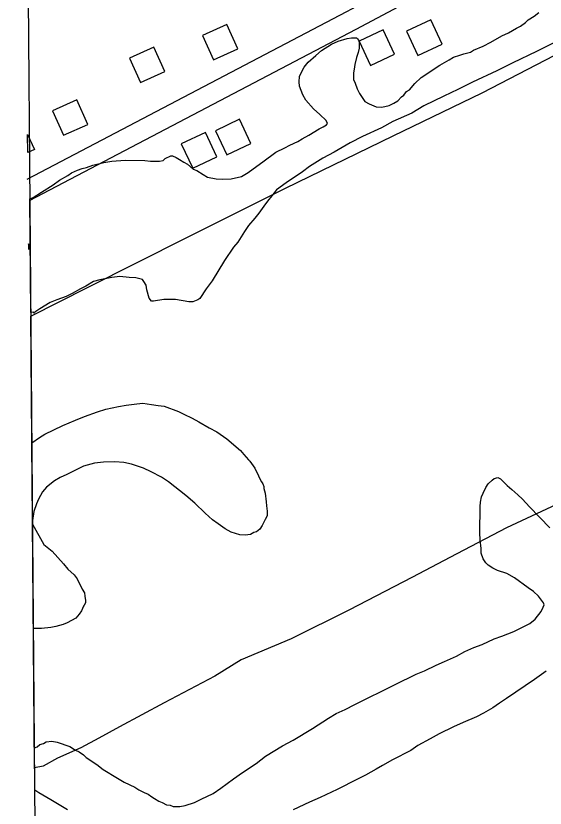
# Model space of a CAD drawing. Extents: x 3567028 to 3605064, y 510945 to 536587.
# Drawn here: x 3571081 to 3571875, y 530970 to 532157 of the extents above; entities that cross this region are included whole.
import ezdxf

# ---------------------------------------------------------------- set-up
doc = ezdxf.new("R2010")
doc.units = 0
for name, color, linetype in [('V-BLDG-OTLN', 7, 'Continuous'), ('V-GRID-FRAM', 7, 'Continuous'), ('V-ROAD-CNTR', 7, 'Continuous'), ('V-SITE-OTLN', 7, 'Continuous'), ('V-SITE-VEGE', 7, 'Continuous')]:
    doc.layers.add(name, color=color, linetype=linetype)

msp = doc.modelspace()

# ---------------------------------------------------------------- linework, layer by layer
at = {"layer": 'V-BLDG-OTLN'}
for p, q in [((3571099.3, 531951.9), (3571099, 531979.3)), ((3571100.4, 531815.3), (3571100.4, 531807.4))]:
    msp.add_line(p, q, dxfattribs=at)
for points in [[(3571703.3, 532150.6), (3571667.1, 532133.6), (3571684.1, 532097.4), (3571720.3, 532114.4)], [(3571377.9, 532091), (3571414.3, 532107.5), (3571397.8, 532143.9), (3571361.4, 532127.5)], [(3571632.2, 532135.7), (3571596, 532118.7), (3571613, 532082.5), (3571649.2, 532099.5)], [(3571268.5, 532056.9), (3571304.9, 532073.4), (3571288.5, 532109.8), (3571252, 532093.4)], [(3571152.9, 531977.9), (3571189.3, 531994.3), (3571172.9, 532030.8), (3571136.4, 532014.3)], [(3571416.8, 532001.9), (3571380.6, 531984.8), (3571397.6, 531948.6), (3571433.8, 531965.7)], [(3571365.7, 531981.9), (3571329.5, 531964.9), (3571346.5, 531928.7), (3571382.7, 531945.7)]]:
    msp.add_lwpolyline(points, close=True, dxfattribs=at)
for points in [[(3571099, 531979.3), (3571109.4, 531956.5), (3571099.3, 531951.9)], [(3571100.4, 531807.4), (3571103.4, 531808.8), (3571100.4, 531815.3)]]:
    msp.add_lwpolyline(points, dxfattribs=at)
at = {"layer": 'V-GRID-FRAM'}
msp.add_lwpolyline([(3571081.5, 534531.3), (3602744.1, 534798.4), (3602905.4, 516616.2), (3571226.9, 516349), (3571081.5, 534531.3)], dxfattribs=at)
at = {"layer": 'V-ROAD-CNTR'}
for points in [[(3574041, 533360.8), (3573990.9, 533328.2), (3573925.1, 533298.6), (3573736.7, 533213.3), (3573498.2, 533092), (3573442.4, 533064.9), (3573369.4, 533035.2), (3573157, 532944.2), (3572863.7, 532820.2), (3572762.6, 532774.8), (3572707.5, 532750.9), (3572530, 532663.2), (3572246.4, 532510), (3571949.4, 532354.5), (3571809.6, 532286.9), (3571576.9, 532162.7), (3571098.1, 531911.8)], [(3574047.2, 533329), (3574005.3, 533301.8), (3573937.4, 533271.2), (3573749.7, 533186.2), (3573511.5, 533065.1), (3573454.6, 533037.5), (3573381, 533007.5), (3573168.8, 532916.6), (3572875.7, 532792.7), (3572774.7, 532747.3), (3572720.1, 532723.6), (3572543.8, 532636.5), (3572260.5, 532483.5), (3571962.9, 532327.7), (3571823.2, 532260.2), (3571590.9, 532136.2), (3571101.3, 531879.6)]]:
    msp.add_lwpolyline(points, dxfattribs=at)
at = {"layer": 'V-SITE-OTLN'}
for p, q in [((3571780.3, 532041.3), (3571929.5, 532119)), ((3571646.8, 531976.9), (3571780.3, 532041.3)), ((3571485.8, 531898.7), (3571646.8, 531976.9)), ((3571337.9, 531825), (3571485.8, 531898.7)), ((3571188.8, 531750.1), (3571337.9, 531825)), ((3571104, 531707.1), (3571188.8, 531750.1)), ((3571109.5, 531030.9), (3571104, 531707.1)), ((3571899.2, 531428.7), (3571816.7, 531390)), ((3571816.7, 531390), (3571742.5, 531351.2)), ((3571742.5, 531351.2), (3571675.1, 531315.8)), ((3571675.1, 531315.8), (3571581.8, 531267.4)), ((3571581.8, 531267.4), (3571494.1, 531224)), ((3571494.1, 531224), (3571419.3, 531192.7)), ((3571419.3, 531192.7), (3571379.8, 531168)), ((3571379.8, 531168), (3571304, 531128)), ((3571304, 531128), (3571237, 531092.3)), ((3571237, 531092.3), (3571205.9, 531075.3)), ((3571205.9, 531075.3), (3571178.7, 531060.7)), ((3571178.7, 531060.7), (3571144.1, 531045.4)), ((3571144.1, 531045.4), (3571122.6, 531033.5)), ((3571122.6, 531033.5), (3571109.5, 531030.9))]:
    msp.add_line(p, q, dxfattribs=at)
at = {"layer": 'V-SITE-VEGE'}
for p, q in [((3571845.3, 532146.8), (3571849.5, 532150.8)), ((3571849.5, 532150.8), (3571858.3, 532156.5)), ((3571858.3, 532156.5), (3571865.4, 532161.6)), ((3571820, 532131.4), (3571831.8, 532138.2)), ((3571831.8, 532138.2), (3571837.7, 532141.1)), ((3571837.7, 532141.1), (3571845.3, 532146.8)), ((3571793.6, 532117.2), (3571810.1, 532126.9)), ((3571810.1, 532126.9), (3571820, 532131.4)), ((3571908.6, 532126.6), (3571861.6, 532103.4)), ((3571554.5, 532114.4), (3571564.5, 532118.9)), ((3571564.5, 532118.9), (3571578, 532122.8)), ((3571578, 532122.8), (3571584.4, 532123.8)), ((3571584.4, 532123.8), (3571592, 532123.7)), ((3571592, 532123.7), (3571593.7, 532122.5)), ((3571593.7, 532122.5), (3571594.8, 532120.2)), ((3571594.8, 532120.2), (3571595.9, 532116.1)), ((3571595.9, 532116.1), (3571595.8, 532108.5)), ((3571781.8, 532111.6), (3571793.6, 532117.2)), ((3571530.9, 532097.2), (3571539.8, 532104.7)), ((3571539.8, 532104.7), (3571554.5, 532114.4)), ((3571595.8, 532108.5), (3571594.6, 532102.1)), ((3571763.1, 532102.5), (3571767.2, 532105.4)), ((3571767.2, 532105.4), (3571781.8, 532111.6)), ((3571861.6, 532103.4), (3571826.4, 532086.4)), ((3571519.7, 532087.5), (3571530.9, 532097.2)), ((3571592.1, 532094.6), (3571589.6, 532084.1)), ((3571594.6, 532102.1), (3571592.1, 532094.6)), ((3571716.7, 532082.8), (3571730.8, 532090.8)), ((3571730.8, 532090.8), (3571737.3, 532094.7)), ((3571737.3, 532094.7), (3571746.7, 532098.1)), ((3571746.7, 532098.1), (3571753.1, 532099.8)), ((3571753.1, 532099.8), (3571763.1, 532102.5)), ((3571509.6, 532072.5), (3571513.8, 532080)), ((3571513.8, 532080), (3571519.7, 532087.5)), ((3571589.6, 532084.1), (3571588.4, 532077.1)), ((3571689, 532064.6), (3571716.7, 532082.8)), ((3571826.4, 532086.4), (3571802.3, 532074.5)), ((3571506.6, 532066.1), (3571509.6, 532072.5)), ((3571587.7, 532071.3), (3571587.5, 532061.4)), ((3571588.4, 532077.1), (3571587.7, 532071.3)), ((3571802.3, 532074.5), (3571765.9, 532057.6)), ((3571505.9, 532058), (3571506.6, 532066.1)), ((3571506.4, 532051.5), (3571505.9, 532058)), ((3571587.5, 532061.4), (3571589.8, 532056.1)), ((3571589.8, 532056.1), (3571593.2, 532047.3)), ((3571671.3, 532046.2), (3571679.6, 532055.4)), ((3571679.6, 532055.4), (3571689, 532064.6)), ((3571765.9, 532057.6), (3571744.1, 532046.3)), ((3571511.4, 532038.6), (3571506.4, 532051.5)), ((3571593.2, 532047.3), (3571596.6, 532040.3)), ((3571663, 532038.1), (3571667.1, 532043.3)), ((3571667.1, 532043.3), (3571671.3, 532046.2)), ((3571744.1, 532046.3), (3571723, 532036.7)), ((3571516, 532030.4), (3571511.4, 532038.6)), ((3571596.6, 532040.3), (3571604.5, 532028.5)), ((3571654.1, 532029.5), (3571659.4, 532035.3)), ((3571659.4, 532035.3), (3571663, 532038.1)), ((3571723, 532036.7), (3571693.1, 532021.9)), ((3571527.4, 532017.4), (3571516, 532030.4)), ((3571604.5, 532028.5), (3571610.9, 532024.9)), ((3571610.9, 532024.9), (3571621.3, 532020.7)), ((3571621.3, 532020.7), (3571630.1, 532020)), ((3571630.1, 532020), (3571641.2, 532022.7)), ((3571641.2, 532022.7), (3571648.2, 532026.1)), ((3571648.2, 532026.1), (3571654.1, 532029.5)), ((3571693.1, 532021.9), (3571674.8, 532011.1)), ((3571537.2, 532009.1), (3571527.4, 532017.4)), ((3571546.4, 532000.2), (3571537.2, 532009.1)), ((3571674.8, 532011.1), (3571646.7, 531998.7)), ((3571548.7, 531995.5), (3571546.4, 532000.2)), ((3571646.7, 531998.7), (3571629.6, 531989.1)), ((3571520.4, 531977.9), (3571536.3, 531987.5)), ((3571536.3, 531987.5), (3571542.2, 531990.4)), ((3571542.2, 531990.4), (3571546.9, 531993.8)), ((3571546.9, 531993.8), (3571548.7, 531995.5)), ((3571629.6, 531989.1), (3571600.9, 531976.1)), ((3571504, 531968.8), (3571510.4, 531972.8)), ((3571510.4, 531972.8), (3571520.4, 531977.9)), ((3571600.9, 531976.1), (3571582.6, 531966.5)), ((3571484.6, 531959.2), (3571492.2, 531963.1)), ((3571492.2, 531963.1), (3571504, 531968.8)), ((3571582.6, 531966.5), (3571558.5, 531952.8)), ((3571451.6, 531938.1), (3571471.1, 531952.4)), ((3571471.1, 531952.4), (3571484.6, 531959.2)), ((3571558.5, 531952.8), (3571541.5, 531943.7)), ((3571196.8, 531933.1), (3571213.2, 531937)), ((3571213.2, 531937), (3571225.4, 531939.1)), ((3571225.4, 531939.1), (3571245.3, 531940.6)), ((3571245.3, 531940.6), (3571275, 531940.1)), ((3571275, 531940.1), (3571283.2, 531939.4)), ((3571283.2, 531939.4), (3571296.6, 531939.2)), ((3571296.6, 531939.2), (3571302.4, 531940.3)), ((3571302.4, 531940.3), (3571305.4, 531943.2)), ((3571305.4, 531943.2), (3571313.6, 531947.1)), ((3571313.6, 531947.1), (3571316.5, 531947.1)), ((3571316.5, 531947.1), (3571321.7, 531944.7)), ((3571321.7, 531944.7), (3571326.9, 531941.7)), ((3571326.9, 531941.7), (3571333.3, 531937.5)), ((3571333.3, 531937.5), (3571338.5, 531934.5)), ((3571442.8, 531931.8), (3571451.6, 531938.1)), ((3571541.5, 531943.7), (3571521.5, 531931.2)), ((3571165.1, 531921.9), (3571173.9, 531925.9)), ((3571173.9, 531925.9), (3571181, 531928.1)), ((3571181, 531928.1), (3571187.4, 531929.8)), ((3571187.4, 531929.8), (3571196.8, 531933.1)), ((3571338.5, 531934.5), (3571347.1, 531927.4)), ((3571347.1, 531927.4), (3571352.9, 531925)), ((3571352.9, 531925), (3571362.1, 531919)), ((3571429.8, 531922.1), (3571442.8, 531931.8)), ((3571521.5, 531931.2), (3571510.9, 531923.2)), ((3571146.9, 531910.5), (3571159.2, 531917.9)), ((3571159.2, 531917.9), (3571165.1, 531921.9)), ((3571362.1, 531919), (3571368.5, 531915.4)), ((3571368.5, 531915.4), (3571381.9, 531912.9)), ((3571381.9, 531912.9), (3571391.8, 531912.2)), ((3571404, 531912.6), (3571419.8, 531916.4)), ((3571419.8, 531916.4), (3571429.8, 531922.1)), ((3571510.9, 531923.2), (3571486.7, 531906.7)), ((3571119.8, 531892.9), (3571137.5, 531903.7)), ((3571137.5, 531903.7), (3571146.9, 531910.5)), ((3571391.8, 531912.2), (3571404, 531912.6)), ((3571486.7, 531906.7), (3571472, 531896.4)), ((3571107.5, 531884.9), (3571119.8, 531892.9)), ((3571472, 531896.4), (3571464.9, 531887.2)), ((3571102.6, 531882.9), (3571107.5, 531884.9)), ((3571104, 531712.4), (3571102.6, 531882.9)), ((3571458.9, 531879.1), (3571453, 531871.6)), ((3571464.9, 531887.2), (3571458.9, 531879.1)), ((3571453, 531871.6), (3571445.8, 531861.2)), ((3571439.9, 531853.7), (3571430.4, 531842.8)), ((3571445.8, 531861.2), (3571439.9, 531853.7)), ((3571430.4, 531842.8), (3571424.4, 531834.1)), ((3571424.4, 531834.1), (3571414.3, 531818)), ((3571414.3, 531818), (3571407.8, 531810.5)), ((3571407.8, 531810.5), (3571394, 531790.3)), ((3571394, 531790.3), (3571375.5, 531760.2)), ((3571197.7, 531758.8), (3571186.5, 531752)), ((3571207.6, 531761.6), (3571197.7, 531758.8)), ((3571225.2, 531764.8), (3571207.6, 531761.6)), ((3571237.4, 531766.4), (3571225.2, 531764.8)), ((3571251.4, 531765), (3571237.4, 531766.4)), ((3571261.3, 531764.3), (3571251.4, 531765)), ((3571271.2, 531761.8), (3571261.3, 531764.3)), ((3571273.5, 531758.8), (3571271.2, 531761.8)), ((3571276.9, 531753.5), (3571273.5, 531758.8)), ((3571375.5, 531760.2), (3571366.6, 531748.1)), ((3571178.3, 531748), (3571166, 531741.2)), ((3571186.5, 531752), (3571178.3, 531748)), ((3571278, 531746.5), (3571276.9, 531753.5)), ((3571366.6, 531748.1), (3571357.1, 531733.7)), ((3571157.1, 531736.7), (3571143.1, 531731.6)), ((3571166, 531741.2), (3571157.1, 531736.7)), ((3571281.3, 531734.2), (3571278, 531746.5)), ((3571133.1, 531727.7), (3571117.2, 531718)), ((3571143.1, 531731.6), (3571133.1, 531727.7)), ((3571284.7, 531729.5), (3571281.3, 531734.2)), ((3571287.6, 531729.5), (3571284.7, 531729.5)), ((3571303.4, 531732.2), (3571287.6, 531729.5)), ((3571320.9, 531731.9), (3571303.4, 531732.2)), ((3571340.7, 531728.7), (3571320.9, 531731.9)), ((3571346.5, 531728.6), (3571340.7, 531728.7)), ((3571354.1, 531731.4), (3571346.5, 531728.6)), ((3571357.1, 531733.7), (3571354.1, 531731.4)), ((3571107.8, 531712.9), (3571104, 531712.4)), ((3571109, 531711.1), (3571107.8, 531712.9)), ((3571110.1, 531712.9), (3571109, 531711.1)), ((3571117.2, 531718), (3571110.1, 531712.9)), ((3571216.4, 531567.9), (3571235.1, 531571.7)), ((3571235.1, 531571.7), (3571246.8, 531573.8)), ((3571246.8, 531573.8), (3571262.6, 531575.9)), ((3571262.6, 531575.9), (3571271.9, 531577)), ((3571271.9, 531577), (3571284.7, 531575)), ((3571284.7, 531575), (3571294.6, 531573.1)), ((3571294.6, 531573.1), (3571303.9, 531572.4)), ((3571303.9, 531572.4), (3571325.4, 531564.5)), ((3571184.2, 531556.7), (3571204.1, 531564)), ((3571204.1, 531564), (3571216.4, 531567.9)), ((3571325.4, 531564.5), (3571333.5, 531560.3)), ((3571333.5, 531560.3), (3571345.7, 531554.3)), ((3571151.9, 531543.2), (3571170.7, 531551.6)), ((3571170.7, 531551.6), (3571184.2, 531556.7)), ((3571345.7, 531554.3), (3571355.5, 531548.9)), ((3571355.5, 531548.9), (3571371.1, 531539.9)), ((3571124.9, 531530.2), (3571151.9, 531543.2)), ((3571371.1, 531539.9), (3571382.7, 531533.9)), ((3571382.7, 531533.9), (3571397.7, 531523.2)), ((3571105.6, 531517.4), (3571116.7, 531525.6)), ((3571116.7, 531525.6), (3571124.9, 531530.2)), ((3571397.7, 531523.2), (3571418.4, 531506)), ((3571106.5, 531401.3), (3571105.6, 531517.4)), ((3571418.4, 531506), (3571423, 531500.1)), ((3571423, 531500.1), (3571430.4, 531491.8)), ((3571199.5, 531487.1), (3571183.1, 531482.7)), ((3571212.9, 531488.6), (3571199.5, 531487.1)), ((3571229.8, 531489), (3571212.9, 531488.6)), ((3571243.2, 531488.2), (3571229.8, 531489)), ((3571254.9, 531485.7), (3571243.2, 531488.2)), ((3571272.8, 531479.6), (3571254.9, 531485.7)), ((3571430.4, 531491.8), (3571432.1, 531490.1)), ((3571432.1, 531490.1), (3571439.6, 531479.4)), ((3571173.1, 531477.6), (3571157.8, 531470.2)), ((3571183.1, 531482.7), (3571173.1, 531477.6)), ((3571284.4, 531474.2), (3571272.8, 531479.6)), ((3571300, 531465.8), (3571284.4, 531474.2)), ((3571439.6, 531479.4), (3571440.7, 531477.1)), ((3571440.7, 531477.1), (3571444.1, 531470.6)), ((3571147.9, 531465.7), (3571139.6, 531460.6)), ((3571157.8, 531470.2), (3571147.9, 531465.7)), ((3571310.4, 531459.2), (3571300, 531465.8)), ((3571444.1, 531470.6), (3571446.4, 531465.4)), ((3571446.4, 531465.4), (3571449.8, 531458.9)), ((3571795.5, 531461.3), (3571798.5, 531464.2)), ((3571798.5, 531464.2), (3571803.7, 531465.3)), ((3571803.7, 531465.3), (3571807.8, 531463.5)), ((3571807.8, 531463.5), (3571811.2, 531459.9)), ((3571127.2, 531450.9), (3571121.3, 531443.9)), ((3571139.6, 531460.6), (3571127.2, 531450.9)), ((3571336.4, 531438.4), (3571310.4, 531459.2)), ((3571449.8, 531458.9), (3571451.5, 531456)), ((3571451.5, 531456), (3571453.2, 531451.8)), ((3571453.2, 531451.8), (3571453.1, 531448.9)), ((3571781.8, 531442.3), (3571786, 531450.4)), ((3571786, 531450.4), (3571789.6, 531456.2)), ((3571789.6, 531456.2), (3571795.5, 531461.3)), ((3571811.2, 531459.9), (3571818.1, 531453.4)), ((3571818.1, 531453.4), (3571825, 531447.5)), ((3571121.3, 531443.9), (3571115.3, 531433)), ((3571349.6, 531427.1), (3571336.4, 531438.4)), ((3571453.1, 531448.9), (3571455.3, 531441.9)), ((3571455.3, 531441.9), (3571456.9, 531429.1)), ((3571779.4, 531436.5), (3571781.8, 531442.3)), ((3571825, 531447.5), (3571833.7, 531439.8)), ((3571833.7, 531439.8), (3571840.6, 531433.3)), ((3571115.3, 531433), (3571112.3, 531426)), ((3571365.1, 531412.3), (3571349.6, 531427.1)), ((3571456.9, 531429.1), (3571457.4, 531423.2)), ((3571777.4, 531422), (3571778.1, 531428.4)), ((3571778.1, 531428.4), (3571779.4, 531436.5)), ((3571840.6, 531433.3), (3571851.5, 531421.4)), ((3571112.3, 531426), (3571108.6, 531414.4)), ((3571457.4, 531423.2), (3571458.4, 531415)), ((3571458.4, 531415), (3571458.3, 531408)), ((3571776.9, 531382.9), (3571777.4, 531422)), ((3571851.5, 531421.4), (3571881.9, 531390.1)), ((3571108.6, 531414.4), (3571106.5, 531401.3)), ((3571376, 531402.3), (3571365.1, 531412.3)), ((3571455.3, 531402.8), (3571450.5, 531393.6)), ((3571458.3, 531408), (3571455.3, 531402.8)), ((3571107.8, 531239.4), (3571106.5, 531395.5)), ((3571106.5, 531395.5), (3571123.6, 531365.2)), ((3571384.7, 531396.3), (3571376, 531402.3)), ((3571395.1, 531388.6), (3571384.7, 531396.3)), ((3571450.5, 531393.6), (3571447, 531388.4)), ((3571404.3, 531383.8), (3571395.1, 531388.6)), ((3571417.1, 531379.5), (3571404.3, 531383.8)), ((3571425.3, 531379.4), (3571417.1, 531379.5)), ((3571433.4, 531380.4), (3571425.3, 531379.4)), ((3571438.1, 531383.3), (3571433.4, 531380.4)), ((3571442.2, 531384.4), (3571438.1, 531383.3)), ((3571447, 531388.4), (3571442.2, 531384.4)), ((3571777.3, 531372.4), (3571776.9, 531382.9)), ((3571778.8, 531359), (3571777.3, 531372.4)), ((3571123.6, 531365.2), (3571135.7, 531355.1)), ((3571778.7, 531352), (3571778.8, 531359)), ((3571135.7, 531355.1), (3571152.9, 531336.2)), ((3571782.1, 531343.8), (3571778.7, 531352)), ((3571786.1, 531337.9), (3571782.1, 531343.8)), ((3571152.9, 531336.2), (3571159.2, 531328.5)), ((3571789.5, 531334.3), (3571786.1, 531337.9)), ((3571796.5, 531329.6), (3571789.5, 531334.3)), ((3571159.2, 531328.5), (3571169, 531319.6)), ((3571169, 531319.6), (3571173.6, 531313.7)), ((3571803.4, 531326.5), (3571796.5, 531329.6)), ((3571817.3, 531321.7), (3571803.4, 531326.5)), ((3571828.9, 531315.1), (3571817.3, 531321.7)), ((3571173.6, 531313.7), (3571181, 531298.5)), ((3571849.1, 531300.2), (3571828.9, 531315.1)), ((3571181, 531298.5), (3571184.4, 531292.6)), ((3571857.2, 531294.9), (3571849.1, 531300.2)), ((3571184.4, 531292.6), (3571184.9, 531287.9)), ((3571184.9, 531287.9), (3571185.9, 531281.5)), ((3571864.6, 531287.7), (3571857.2, 531294.9)), ((3571872.1, 531277.7), (3571864.6, 531287.7)), ((3571182.9, 531272.8), (3571179.9, 531265.8)), ((3571184.1, 531274.5), (3571182.9, 531272.8)), ((3571185.9, 531278), (3571184.1, 531274.5)), ((3571185.9, 531281.5), (3571185.9, 531278)), ((3571872, 531271.3), (3571873.2, 531274.8)), ((3571873.2, 531274.8), (3571872.1, 531277.7)), ((3571176.3, 531260.7), (3571171.6, 531254.9)), ((3571179.9, 531265.8), (3571176.3, 531260.7)), ((3571860, 531253.4), (3571869, 531264.9)), ((3571869, 531264.9), (3571872, 531271.3)), ((3571171.6, 531254.9), (3571158.6, 531248.1)), ((3571851.8, 531247.1), (3571860, 531253.4)), ((3571110.1, 531239.5), (3571107.8, 531239.4)), ((3571120, 531239.3), (3571110.1, 531239.5)), ((3571134, 531240.9), (3571120, 531239.3)), ((3571141.6, 531242.5), (3571134, 531240.9)), ((3571152.2, 531245.3), (3571141.6, 531242.5)), ((3571158.6, 531248.1), (3571152.2, 531245.3)), ((3571827.7, 531234.7), (3571837.7, 531239.8)), ((3571837.7, 531239.8), (3571851.8, 531247.1)), ((3571798.4, 531224), (3571810.1, 531227.9)), ((3571810.1, 531227.9), (3571827.7, 531234.7)), ((3571767.9, 531211.1), (3571780.2, 531215.5)), ((3571780.2, 531215.5), (3571798.4, 531224)), ((3571742, 531198), (3571754.4, 531204.8)), ((3571754.4, 531204.8), (3571767.9, 531211.1)), ((3571711.5, 531184.5), (3571723.9, 531190.1)), ((3571723.9, 531190.1), (3571742, 531198)), ((3571693.9, 531176), (3571711.5, 531184.5)), ((3571649.9, 531155.7), (3571681.6, 531170.9)), ((3571681.6, 531170.9), (3571693.9, 531176)), ((3571876.5, 531175.6), (3571858.8, 531163)), ((3571589.4, 531125.7), (3571649.9, 531155.7)), ((3571858.8, 531163), (3571817, 531134.5)), ((3571817, 531134.5), (3571806.4, 531127.7)), ((3571561.8, 531112.1), (3571575.3, 531118.3)), ((3571575.3, 531118.3), (3571589.4, 531125.7)), ((3571796.4, 531120.8), (3571782.2, 531112.9)), ((3571806.4, 531127.7), (3571796.4, 531120.8)), ((3571550, 531105.3), (3571561.8, 531112.1)), ((3571771.7, 531107.2), (3571751.7, 531098.8)), ((3571782.2, 531112.9), (3571771.7, 531107.2)), ((3571525.9, 531089.9), (3571550, 531105.3)), ((3571751.7, 531098.8), (3571737.6, 531092)), ((3571497.1, 531072.2), (3571525.9, 531089.9)), ((3571737.6, 531092), (3571715.9, 531081.8)), ((3571126.8, 531069.6), (3571135.6, 531070.6)), ((3571135.6, 531070.6), (3571143.2, 531069.3)), ((3571481.2, 531063.7), (3571497.1, 531072.2)), ((3571702.4, 531074.4), (3571684.2, 531064.2)), ((3571715.9, 531081.8), (3571702.4, 531074.4)), ((3571109.2, 531060.7), (3571113.3, 531062.2)), ((3571109.7, 530997.5), (3571109.2, 531060.7)), ((3571113.3, 531062.2), (3571117.4, 531065.6)), ((3571117.4, 531065.6), (3571122.7, 531067.3)), ((3571122.7, 531067.3), (3571126.8, 531069.6)), ((3571143.2, 531069.3), (3571162.3, 531062.6)), ((3571162.3, 531062.6), (3571171, 531057.3)), ((3571455.9, 531048.4), (3571481.2, 531063.7)), ((3571684.2, 531064.2), (3571673.6, 531056.8)), ((3571171, 531057.3), (3571176.2, 531054.9)), ((3571176.2, 531054.9), (3571183.1, 531050.1)), ((3571183.1, 531050.1), (3571187.1, 531046.5)), ((3571441.8, 531037.5), (3571455.9, 531048.4)), ((3571673.6, 531056.8), (3571645.9, 531042.6)), ((3571187.1, 531046.5), (3571202.7, 531035.8)), ((3571202.7, 531035.8), (3571212.5, 531028.1)), ((3571421.1, 531023.8), (3571441.8, 531037.5)), ((3571645.9, 531042.6), (3571631.2, 531034.1)), ((3571212.5, 531028.1), (3571220, 531023.9)), ((3571220, 531023.9), (3571226.4, 531019.7)), ((3571407.6, 531014.1), (3571421.1, 531023.8)), ((3571621.3, 531029), (3571605.4, 531019.9)), ((3571631.2, 531034.1), (3571621.3, 531029)), ((3571226.4, 531019.7), (3571233.9, 531015.5)), ((3571233.9, 531015.5), (3571243.7, 531009.5)), ((3571388.7, 531000.4), (3571407.6, 531014.1)), ((3571593.6, 531013.7), (3571563.1, 530998.4)), ((3571605.4, 531019.9), (3571593.6, 531013.7)), ((3571243.7, 531009.5), (3571259.9, 531001.7)), ((3571259.9, 531001.7), (3571265.7, 530998.1)), ((3571377, 530992.4), (3571388.7, 531000.4)), ((3571115.9, 530993.2), (3571109.7, 530997.5)), ((3571133.9, 530983.1), (3571115.9, 530993.2)), ((3571265.7, 530998.1), (3571273.8, 530993.9)), ((3571273.8, 530993.9), (3571279.6, 530991.5)), ((3571279.6, 530991.5), (3571285.4, 530987.4)), ((3571359.3, 530983.9), (3571377, 530992.4)), ((3571563.1, 530998.4), (3571537.8, 530986.5)), ((3571158.7, 530968.1), (3571133.9, 530983.1)), ((3571285.4, 530987.4), (3571289.4, 530985)), ((3571289.4, 530985), (3571295.7, 530980.8)), ((3571295.7, 530980.8), (3571301, 530979)), ((3571301, 530979), (3571307.3, 530975.4)), ((3571335.3, 530974.4), (3571349.4, 530978.8)), ((3571349.4, 530978.8), (3571359.3, 530983.9)), ((3571521.4, 530979.2), (3571497.3, 530967.9)), ((3571537.8, 530986.5), (3571521.4, 530979.2)), ((3571307.3, 530975.4), (3571312.6, 530974.7)), ((3571312.6, 530974.7), (3571317.2, 530972.9)), ((3571317.2, 530972.9), (3571327.1, 530972.7)), ((3571327.1, 530972.7), (3571335.3, 530974.4))]:
    msp.add_line(p, q, dxfattribs=at)

doc.saveas('drawing.dxf')
